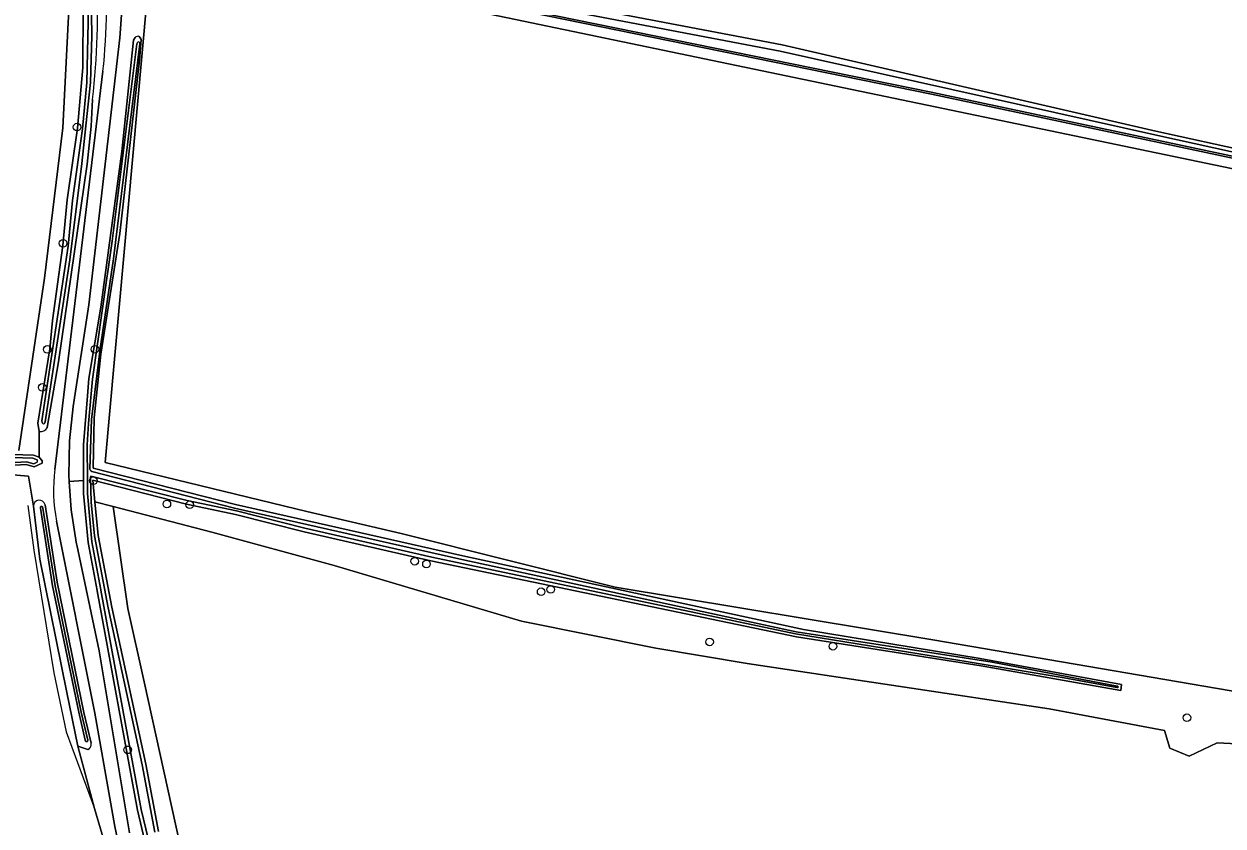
# Model space of a CAD drawing. Extents: x 161385 to 162589, y 388479 to 389756.
# Drawn here: x 162275.7 to 162429.6, y 389360 to 389463 of the extents above; entities that cross this region are included whole.
import ezdxf

# ---------------------------------------------------------------- set-up
doc = ezdxf.new("R2010")
doc.units = 0
for name, color, linetype in [('IMGEO_Boom', 7, 'Continuous'), ('IMGEO_Bouwland', 7, 'Continuous'), ('IMGEO_Grasland_overig', 7, 'Continuous'), ('IMGEO_Groenvoorziening', 7, 'Continuous'), ('IMGEO_Hek', 7, 'Continuous'), ('IMGEO_Oever', 7, 'Continuous'), ('IMGEO_Waterloop', 7, 'Continuous')]:
    doc.layers.add(name, color=color, linetype=linetype)

msp = doc.modelspace()

# ---------------------------------------------------------------- linework, layer by layer
at = {"layer": 'IMGEO_Boom'}
for centre in [(162282.53, 389449.75), (162280.73, 389434.83), (162278.7, 389421.21), (162284.82, 389421.23), (162278.05, 389416.34), (162284.62, 389404.36), (162294.05, 389401.37), (162296.99, 389401.28), (162325.87, 389394.02), (162327.38, 389393.67), (162342.1, 389390.11), (162343.34, 389390.4), (162363.72, 389383.67), (162379.55, 389383.12), (162425, 389373.93), (162289.01, 389369.82)]:
    msp.add_circle(centre, 0.489, dxfattribs=at)
at = {"layer": 'IMGEO_Bouwland'}
for points in [[(162444, 389533.43), (162443.61, 389533.38), (162386.27, 389526.91), (162383.3, 389558.74), (162372.05, 389554.21), (162367.03, 389552.01), (162329.55, 389533.6), (162286.17, 389511.67), (162288.77, 389500), (162293.4, 389484.75), (162297.92, 389481.27), (162305.07, 389475.18), (162308.64, 389472.86), (162312.17, 389471.92), (162373.05, 389460.32), (162421.02, 389449.24), (162445.24, 389443.93), (162452.92, 389442.51)], [(162463.4, 389437.64), (162333.44, 389464.68), (162311.27, 389469.4), (162305.46, 389471.23), (162296.93, 389476.09), (162293.26, 389479.07), (162292.09, 389472.58), (162286.14, 389406.7), (162312.02, 389400.4), (162324.11, 389397.57), (162351.62, 389390.69), (162392.37, 389383.94), (162458.72, 389372.61), (162459.26, 389376.49), (162461.04, 389396.49)]]:
    msp.add_lwpolyline(points, close=True, dxfattribs=at)
for points in [[(162275.05, 389408.23), (162278.34, 389430.35), (162280.69, 389449.64), (162281.63, 389468.23)], [(162173.02, 389340.21), (162206.15, 389265.91), (162305.66, 389300.22), (162304.23, 389302.59), (162297.98, 389317.04), (162292.9, 389331.72), (162291.63, 389335.56), (162286.71, 389355.61), (162286.5, 389356.34), (162284.75, 389362.27), (162282.63, 389370.29), (162281.23, 389377.19), (162277.76, 389394.29), (162276.91, 389401.09), (162276.3, 389404.96), (162265.69, 389405.83), (162238.07, 389407.3), (162231.46, 389407.08), (162216.2, 389405.86), (162200.29, 389403.47), (162175.65, 389400.07), (162165.43, 389398.24)], [(162450.78, 389315.08), (162458.14, 389368.42), (162436.69, 389370.32), (162428.88, 389370.71), (162425.31, 389368.99), (162422.8, 389370.05), (162422.14, 389372.3), (162407.32, 389375.08), (162368.56, 389380.9), (162356.84, 389382.87), (162339.58, 389386.32), (162315.51, 389393.47), (162299.81, 389397.74), (162287.17, 389401.04), (162289.02, 389387.96), (162291.12, 389378.53), (162299.26, 389341.62)]]:
    msp.add_lwpolyline(points, dxfattribs=at)
at = {"layer": 'IMGEO_Grasland_overig'}
for points in [[(162289.24, 389359.18), (162285.35, 389382.52), (162282.49, 389396.15), (162282.47, 389396.23), (162281.77, 389400.61), (162281.51, 389404.28), (162281.45, 389405.03), (162281.54, 389409.47), (162282.02, 389413.88), (162284.03, 389426.94), (162288, 389461.21), (162288.66, 389470.09), (162288.53, 389478.99), (162287.7, 389487.17), (162284.81, 389500), (162284.76, 389500.24), (162282.09, 389510.54), (162282.12, 389511.67), (162278, 389510.17), (162281.05, 389500.58), (162281.18, 389500), (162283.97, 389487.56)], [(162271.43, 389407.81), (162276.92, 389407.64), (162277.65, 389407.37), (162277.67, 389410.68), (162277.48, 389411.76), (162279.01, 389421.29), (162279.35, 389424.92), (162280.7, 389434.54), (162281.25, 389440.42), (162282.56, 389449.62), (162283.28, 389457.38), (162283.32, 389465.17), (162282.65, 389472.93), (162281.29, 389480.6), (162280.46, 389483.97), (162281.26, 389480.23), (162281.52, 389474.11), (162281.63, 389468.23), (162280.69, 389449.64), (162278.34, 389430.35), (162275.05, 389408.23)], [(162279.66, 389405.82), (162285.85, 389456.92)], [(162285.85, 389456.92), (162279.66, 389405.82)], [(162284.52, 389453.28), (162284.35, 389449.88), (162283.83, 389444.99), (162280.15, 389419.64), (162278.7, 389411.19)], [(162277.67, 389410.68), (162277.65, 389407.37), (162278.03, 389406.93), (162278.05, 389406.6), (162277.03, 389406.14), (162275.99, 389406.43), (162265.69, 389405.83), (162276.3, 389404.96), (162276.91, 389401.09)], [(162278.41, 389401.27), (162279.96, 389391.33), (162283.4, 389374.62), (162284.33, 389370.66)], [(162299.26, 389341.62), (162291.12, 389378.53), (162289.02, 389387.96), (162287.17, 389401.04), (162284.82, 389401.65), (162285.23, 389397.33), (162286.99, 389388.13), (162291.35, 389367.98), (162292.96, 389359.34)], [(162291.07, 389342.41), (162287.36, 389360), (162284.8, 389374.54), (162279.9, 389399.18)], [(162279.9, 389399.18), (162284.8, 389374.54), (162287.36, 389360), (162291.07, 389342.41)], [(162283.89, 389369.85), (162283.63, 389369.94), (162282.63, 389370.29), (162284.75, 389362.27), (162286.5, 389356.34)]]:
    msp.add_lwpolyline(points, dxfattribs=at)
for centre, radius, start, end in [((162191.91, 389466.53), 94.43, 354.1627, 12.8682), ((162191.91, 389466.53), 94.43, 354.1627, 12.8682), ((162192.53, 389463.98), 92.61, 353.3649, 13.6671), ((162277.87, 389411.59), 0.926, 257.4879, 334.6211), ((162300.09, 389403.24), 20.59, 172.7963, 191.3616), ((162300.09, 389403.24), 20.59, 172.7963, 191.3616), ((162277.67, 389401.09), 0.761, 13.6419, 179.893), ((162283.61, 389370.52), 0.734, 292.3812, 11.0757)]:
    msp.add_arc(centre, radius, start, end, dxfattribs=at)
at = {"layer": 'IMGEO_Groenvoorziening'}
for points in [[(162458.72, 389372.61), (162392.37, 389383.94), (162351.62, 389390.69), (162324.11, 389397.57), (162312.02, 389400.4), (162286.14, 389406.7), (162292.09, 389472.58), (162293.26, 389479.07), (162296.93, 389476.09), (162305.46, 389471.23), (162311.27, 389469.4), (162333.44, 389464.68), (162463.4, 389437.64)], [(162288.66, 389470.09), (162288, 389461.21), (162284.03, 389426.94), (162282.02, 389413.88), (162281.54, 389409.47), (162281.45, 389405.03), (162281.51, 389404.28), (162283.37, 389404.37), (162283.35, 389408.98), (162283.88, 389415.24), (162284.02, 389417.47), (162285.57, 389426.62), (162288.29, 389446.63), (162289.78, 389460.89)], [(162467.96, 389437.17), (162467.12, 389438.27), (162443.75, 389443.04), (162392.2, 389453.98), (162313.71, 389470.03)], [(162290.5, 389461.36), (162290.64, 389461.21), (162290.74, 389461.01), (162290.54, 389458.35), (162288, 389436.11), (162285.59, 389420.59), (162284.72, 389412.41), (162284.58, 389405.99), (162302.86, 389401.32), (162332.03, 389394.72), (162375.79, 389385.25), (162398.48, 389381.55), (162416.59, 389378.21), (162416.54, 389377.44), (162398.61, 389380.6), (162374.87, 389384.32), (162327.95, 389394.07), (162311.66, 389397.8), (162302.87, 389400.02), (162296.56, 389401.37), (162284.55, 389404.43), (162284.82, 389401.65), (162287.17, 389401.04), (162299.81, 389397.74), (162315.51, 389393.47), (162339.58, 389386.32), (162356.84, 389382.87), (162368.56, 389380.9), (162407.32, 389375.08), (162422.14, 389372.3), (162422.8, 389370.05), (162425.31, 389368.99), (162428.88, 389370.71), (162436.69, 389370.32)], [(162289.78, 389460.89), (162289.98, 389461.25)], [(162292.31, 389353.56), (162290.28, 389362.08), (162285.12, 389390.23), (162285.11, 389390.26), (162283.96, 389396.44), (162283.37, 389402.7), (162283.37, 389404.37), (162281.51, 389404.28), (162281.77, 389400.61), (162282.47, 389396.23), (162282.49, 389396.15), (162285.35, 389382.52), (162289.24, 389359.18)]]:
    msp.add_lwpolyline(points, dxfattribs=at)
msp.add_arc((162290.31, 389460.96), 0.443, 65.1167, 138.6049, dxfattribs=at)
at = {"layer": 'IMGEO_Hek'}
msp.add_lwpolyline([(162276.2, 389401.16), (162276.96, 389395.44), (162279.54, 389379.72), (162281.14, 389372.13), (162284.75, 389362.27)], dxfattribs=at)
at = {"layer": 'IMGEO_Oever'}
for points in [[(162278.07, 389411.74), (162278.03, 389411.88), (162278.02, 389412.04), (162281.38, 389434.46), (162281.93, 389440.34), (162283.24, 389449.54), (162283.79, 389455.45), (162284, 389465.2), (162283.33, 389473.02), (162281.97, 389480.75), (162281.13, 389484.13), (162280.94, 389484.86), (162279.3, 389490.16)], [(162280.35, 389490.53), (162281.85, 389485.69), (162283.42, 389477.71), (162284.28, 389469.61), (162284.42, 389461.48), (162284.26, 389455.47), (162283.67, 389449.93), (162283.15, 389445.07), (162281.6, 389432.73), (162278.41, 389411.92), (162278.38, 389411.81), (162278.34, 389411.72)], [(162466.68, 389407.65), (162468.17, 389420.91), (162468.6, 389425.49), (162468.7, 389431.21), (162468.35, 389437.06), (162467.29, 389438.46), (162443.72, 389443.27), (162392.16, 389454.21), (162313.7, 389470.25), (162310.2, 389471.19), (162306.84, 389472.53), (162303.65, 389474.26), (162302.1, 389475.23), (162294.78, 389480.02), (162294.69, 389480.1)], [(162294.85, 389480.35), (162294.97, 389480.3), (162298.52, 389478.23), (162304.42, 389474.39), (162306.91, 389472.97), (162311.15, 389471.78), (162339.51, 389465.84), (162372.79, 389459.48), (162421.27, 389448.67), (162444.99, 389443.46), (162458.63, 389440.87), (162467.69, 389439.24)], [(162467.91, 389440.08), (162459.32, 389441.33), (162454.37, 389442.24), (162452.92, 389442.51), (162445.24, 389443.93), (162421.02, 389449.24), (162373.05, 389460.32), (162312.17, 389471.92), (162308.64, 389472.86)], [(162313.71, 389470.03), (162392.2, 389453.98), (162443.75, 389443.04), (162467.12, 389438.27), (162467.96, 389437.17)], [(162283.32, 389465.17), (162283.28, 389457.38), (162282.56, 389449.62), (162281.25, 389440.42), (162280.7, 389434.54), (162279.35, 389424.92), (162279.01, 389421.29), (162277.48, 389411.76), (162277.67, 389410.68)], [(162289.98, 389461.25), (162289.78, 389460.89), (162288.29, 389446.63), (162285.57, 389426.62), (162284.02, 389417.47), (162283.88, 389415.24), (162283.35, 389408.98), (162283.37, 389404.37), (162283.37, 389402.7), (162283.96, 389396.44), (162285.11, 389390.26), (162285.12, 389390.23), (162290.28, 389362.08), (162292.31, 389353.56)], [(162285.59, 389420.59), (162288, 389436.11), (162290.54, 389458.35), (162290.74, 389461.01), (162290.64, 389461.21), (162290.5, 389461.36)], [(162297.86, 389329.99), (162297.79, 389330.64), (162297.45, 389333), (162295.19, 389343.51), (162293.64, 389349.13), (162292.79, 389353.66), (162290.75, 389362.18), (162285.59, 389390.33), (162285.58, 389390.36), (162284.44, 389396.51), (162283.86, 389402.72), (162283.85, 389404.37), (162283.83, 389408.96), (162283.99, 389411.7), (162284.5, 389417.41), (162285.77, 389426.47), (162287.05, 389435.12), (162290.21, 389460.42), (162290.27, 389460.6)], [(162290.54, 389460.61), (162290.57, 389460.52), (162290.58, 389460.42), (162287.2, 389432.84), (162285.5, 389421.35), (162284.37, 389412.22), (162284.17, 389405.84), (162284.23, 389405.67), (162284.27, 389405.62), (162284.42, 389405.53), (162302.75, 389400.85), (162331.93, 389394.24), (162374.84, 389384.97), (162400, 389381.08), (162416.05, 389378.01)], [(162283.83, 389444.99), (162284.35, 389449.88), (162284.52, 389453.28)], [(162278.7, 389411.19), (162280.15, 389419.64), (162283.83, 389444.99)], [(162292.96, 389359.34), (162291.35, 389367.98), (162286.99, 389388.13), (162285.23, 389397.33), (162284.82, 389401.65), (162284.55, 389404.43), (162296.56, 389401.37), (162302.87, 389400.02), (162311.66, 389397.8), (162327.95, 389394.07), (162374.87, 389384.32), (162398.61, 389380.6), (162416.54, 389377.44), (162416.59, 389378.21), (162398.48, 389381.55), (162375.79, 389385.25), (162332.03, 389394.72), (162302.86, 389401.32), (162284.58, 389405.99), (162284.72, 389412.41), (162285.59, 389420.59)], [(162165.43, 389398.24), (162175.65, 389400.07), (162200.29, 389403.47), (162216.2, 389405.86), (162231.46, 389407.08), (162238.07, 389407.3), (162265.69, 389405.83), (162275.99, 389406.43), (162277.03, 389406.14), (162278.05, 389406.6), (162278.03, 389406.93), (162277.65, 389407.37), (162276.92, 389407.64), (162271.43, 389407.81), (162265.66, 389407.2), (162238.73, 389409), (162225.27, 389408.99), (162200.67, 389405.25), (162177.7, 389401.3), (162165.54, 389399.41)], [(162165.6, 389399.04), (162175.51, 389400.68), (162200.73, 389404.88), (162225.29, 389408.62), (162238.72, 389408.63), (162265.67, 389406.83), (162271.45, 389407.44), (162276.85, 389407.27), (162277.39, 389407.04)], [(162277.4, 389406.74), (162277.32, 389406.68), (162276.99, 389406.53), (162276.03, 389406.8), (162265.69, 389406.2), (162238.08, 389407.67), (162231.44, 389407.46), (162216.16, 389406.23), (162200.24, 389403.84), (162175.49, 389400.29), (162165.37, 389398.6), (162154.34, 389397.23), (162139.62, 389394.91), (162138.81, 389394.57), (162138.1, 389393.65), (162137.26, 389392.07), (162136.88, 389390.43), (162129.01, 389365.26), (162121.58, 389338.17)], [(162277.39, 389407.04), (162277.44, 389406.95)], [(162416.05, 389378.01), (162416.14, 389377.97), (162416.15, 389377.95), (162416.17, 389377.9), (162416.16, 389377.87), (162416.12, 389377.83), (162416, 389377.81), (162409.26, 389379.04), (162396.9, 389381.11), (162374.75, 389384.71), (162328.05, 389394.54), (162311.78, 389398.27), (162302.98, 389400.49), (162296.67, 389401.84), (162284.29, 389404.96), (162284.23, 389404.87), (162284.34, 389401.6), (162284.76, 389397.27), (162286.52, 389388.03), (162290.88, 389367.88), (162292.49, 389359.24)], [(162276.91, 389401.09), (162277.76, 389394.29), (162281.23, 389377.19), (162282.63, 389370.29), (162283.63, 389369.94), (162283.89, 389369.85)], [(162279.96, 389391.33), (162278.41, 389401.27)], [(162284.33, 389370.66), (162283.4, 389374.62), (162279.96, 389391.33)]]:
    msp.add_lwpolyline(points, dxfattribs=at)
msp.add_lwpolyline([(162277.82, 389400.83), (162277.82, 389400.99), (162277.84, 389401.02), (162277.88, 389401.04), (162277.96, 389401.06), (162278.03, 389401.04), (162278.09, 389400.99), (162278.13, 389400.82), (162279.71, 389390.86), (162283.05, 389374.65), (162283.89, 389371.08), (162283.86, 389370.91), (162283.83, 389370.89), (162283.75, 389370.87), (162283.66, 389370.9), (162283.62, 389370.94), (162283.58, 389371.08), (162282.73, 389374.65), (162279.39, 389390.87)], close=True, dxfattribs=at)
for centre, radius, start, end in [((162192.53, 389463.98), 92.61, 353.3649, 13.6671), ((162290.31, 389460.96), 0.443, 65.1167, 138.6049), ((162290.41, 389460.53), 0.156, 31.2503, 151.2958), ((162278.21, 389411.85), 0.183, 217.4405, 313.6974), ((162277.87, 389411.59), 0.926, 257.4879, 334.6211), ((162277.25, 389406.88), 0.202, 317.4077, 19.3251), ((162277.67, 389401.09), 0.761, 13.6419, 179.893), ((162283.61, 389370.52), 0.734, 292.3812, 11.0757)]:
    msp.add_arc(centre, radius, start, end, dxfattribs=at)
at = {"layer": 'IMGEO_Waterloop'}
for points in [[(162279.3, 389490.16), (162280.94, 389484.86), (162281.13, 389484.13), (162281.97, 389480.75), (162283.33, 389473.02), (162284, 389465.2), (162283.79, 389455.45), (162283.24, 389449.54), (162281.93, 389440.34), (162281.38, 389434.46), (162278.02, 389412.04), (162278.03, 389411.88), (162278.07, 389411.74)], [(162278.34, 389411.72), (162278.38, 389411.81), (162278.41, 389411.92), (162281.6, 389432.73), (162283.15, 389445.07), (162283.67, 389449.93), (162284.26, 389455.47), (162284.42, 389461.48), (162284.28, 389469.61), (162283.42, 389477.71), (162281.85, 389485.69), (162280.35, 389490.53)], [(162294.69, 389480.1), (162294.78, 389480.02), (162302.1, 389475.23), (162303.65, 389474.26), (162306.84, 389472.53), (162310.2, 389471.19), (162313.7, 389470.25), (162392.16, 389454.21), (162443.72, 389443.27), (162467.29, 389438.46), (162468.35, 389437.06), (162468.7, 389431.21), (162468.6, 389425.49), (162468.17, 389420.91), (162466.68, 389407.65)], [(162421.27, 389448.67), (162372.79, 389459.48), (162339.51, 389465.84), (162311.15, 389471.78), (162306.91, 389472.97), (162304.42, 389474.39), (162298.52, 389478.23), (162294.97, 389480.3), (162294.85, 389480.35)], [(162290.27, 389460.6), (162290.21, 389460.42), (162287.05, 389435.12), (162285.77, 389426.47), (162284.5, 389417.41), (162283.99, 389411.7), (162283.83, 389408.96), (162283.85, 389404.37), (162283.86, 389402.72), (162284.44, 389396.51), (162285.58, 389390.36), (162285.59, 389390.33), (162290.75, 389362.18), (162292.79, 389353.66), (162293.64, 389349.13), (162295.19, 389343.51), (162297.45, 389333), (162297.79, 389330.64), (162297.86, 389329.99)], [(162292.49, 389359.24), (162290.88, 389367.88), (162286.52, 389388.03), (162284.76, 389397.27), (162284.34, 389401.6), (162284.23, 389404.87), (162284.29, 389404.96), (162296.67, 389401.84), (162302.98, 389400.49), (162311.78, 389398.27), (162328.05, 389394.54), (162374.75, 389384.71), (162396.9, 389381.11), (162409.26, 389379.04), (162416, 389377.81), (162416.12, 389377.83), (162416.16, 389377.87), (162416.17, 389377.9), (162416.15, 389377.95), (162416.14, 389377.97), (162416.05, 389378.01), (162400, 389381.08), (162374.84, 389384.97), (162331.93, 389394.24), (162302.75, 389400.85), (162284.42, 389405.53), (162284.27, 389405.62), (162284.23, 389405.67), (162284.17, 389405.84), (162284.37, 389412.22), (162285.5, 389421.35), (162287.2, 389432.84), (162290.58, 389460.42)], [(162290.58, 389460.42), (162290.57, 389460.52), (162290.54, 389460.61)], [(162467.69, 389439.24), (162458.63, 389440.87), (162444.99, 389443.46), (162421.27, 389448.67)], [(162277.44, 389406.95), (162277.39, 389407.04), (162276.85, 389407.27), (162271.45, 389407.44), (162265.67, 389406.83), (162238.72, 389408.63), (162225.29, 389408.62), (162200.73, 389404.88), (162175.51, 389400.68), (162165.6, 389399.04)], [(162121.58, 389338.17), (162129.01, 389365.26), (162136.88, 389390.43), (162137.26, 389392.07), (162138.1, 389393.65), (162138.81, 389394.57), (162139.62, 389394.91), (162154.34, 389397.23), (162165.37, 389398.6), (162175.49, 389400.29), (162200.24, 389403.84), (162216.16, 389406.23), (162231.44, 389407.46), (162238.08, 389407.67), (162265.69, 389406.2), (162276.03, 389406.8), (162276.99, 389406.53), (162277.32, 389406.68)], [(162277.32, 389406.68), (162277.4, 389406.74)]]:
    msp.add_lwpolyline(points, dxfattribs=at)
msp.add_lwpolyline([(162278.13, 389400.82), (162278.09, 389400.99), (162278.03, 389401.04), (162277.96, 389401.06), (162277.88, 389401.04), (162277.84, 389401.02), (162277.82, 389400.99), (162277.82, 389400.83), (162279.39, 389390.87), (162282.73, 389374.65), (162283.58, 389371.08), (162283.62, 389370.94), (162283.66, 389370.9), (162283.75, 389370.87), (162283.83, 389370.89), (162283.86, 389370.91), (162283.89, 389371.08), (162283.05, 389374.65), (162279.71, 389390.86)], close=True, dxfattribs=at)
for centre, radius, start, end in [((162290.41, 389460.53), 0.156, 31.2503, 151.2958), ((162278.21, 389411.85), 0.183, 217.4405, 313.6974), ((162277.25, 389406.88), 0.202, 317.4077, 19.3251)]:
    msp.add_arc(centre, radius, start, end, dxfattribs=at)

doc.saveas('drawing.dxf')
